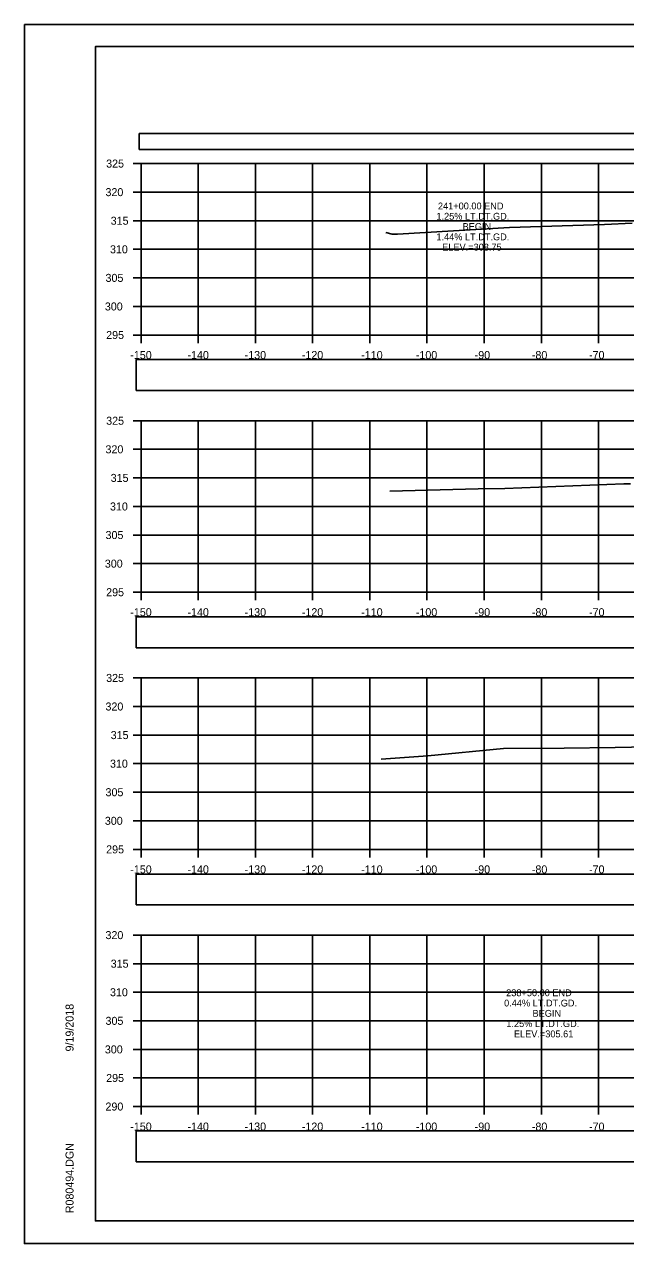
# Model space of a CAD drawing. Extents: x 1376273 to 1384221, y 378927 to 384592.
# Drawn here: x 1380387.4 to 1380492.6, y 379898.5 to 380111.8 of the extents above; entities that cross this region are included whole.
import ezdxf

# ---------------------------------------------------------------- set-up
doc = ezdxf.new("R2010")
doc.units = 0
for name, color, linetype in [('R_Axis', 7, 'Continuous'), ('R_Axis Annot', 7, 'Continuous'), ('R_Border', 7, 'Continuous'), ('R_Exist Surface', 7, 'Continuous'), ('R_Grid', 7, 'Continuous'), ('R_No Plot', 7, 'Continuous'), ('R_Xsect Elev', 7, 'Continuous')]:
    doc.layers.add(name, color=color, linetype=linetype)

msp = doc.modelspace()

# ---------------------------------------------------------------- linework, layer by layer
at = {"layer": 'R_Axis'}
for p, q in [((1380406.44, 380087.48), (1380407.84, 380087.48)), ((1380407.84, 380057.48), (1380407.84, 380087.48)), ((1380406.44, 380082.48), (1380407.84, 380082.48)), ((1380406.44, 380077.48), (1380407.84, 380077.48)), ((1380406.44, 380072.48), (1380407.84, 380072.48)), ((1380406.44, 380067.48), (1380407.84, 380067.48)), ((1380406.44, 380062.48), (1380407.84, 380062.48)), ((1380406.44, 380057.48), (1380407.84, 380057.48)), ((1380407.84, 380057.48), (1380707.84, 380057.48)), ((1380407.84, 380056.08), (1380407.84, 380057.48)), ((1380417.84, 380056.08), (1380417.84, 380057.48)), ((1380427.84, 380056.08), (1380427.84, 380057.48)), ((1380437.84, 380056.08), (1380437.84, 380057.48)), ((1380447.84, 380056.08), (1380447.84, 380057.48)), ((1380457.84, 380056.08), (1380457.84, 380057.48)), ((1380467.84, 380056.08), (1380467.84, 380057.48)), ((1380477.84, 380056.08), (1380477.84, 380057.48)), ((1380487.84, 380056.08), (1380487.84, 380057.48)), ((1380406.44, 380042.48), (1380407.84, 380042.48)), ((1380407.84, 380012.48), (1380407.84, 380042.48)), ((1380406.44, 380037.48), (1380407.84, 380037.48)), ((1380406.44, 380032.48), (1380407.84, 380032.48)), ((1380406.44, 380027.48), (1380407.84, 380027.48)), ((1380406.44, 380022.48), (1380407.84, 380022.48)), ((1380406.44, 380017.48), (1380407.84, 380017.48)), ((1380406.44, 380012.48), (1380407.84, 380012.48)), ((1380407.84, 380012.48), (1380707.84, 380012.48)), ((1380407.84, 380011.08), (1380407.84, 380012.48)), ((1380417.84, 380011.08), (1380417.84, 380012.48)), ((1380427.84, 380011.08), (1380427.84, 380012.48)), ((1380437.84, 380011.08), (1380437.84, 380012.48)), ((1380447.84, 380011.08), (1380447.84, 380012.48)), ((1380457.84, 380011.08), (1380457.84, 380012.48)), ((1380467.84, 380011.08), (1380467.84, 380012.48)), ((1380477.84, 380011.08), (1380477.84, 380012.48)), ((1380487.84, 380011.08), (1380487.84, 380012.48)), ((1380406.44, 379997.48), (1380407.84, 379997.48)), ((1380407.84, 379967.48), (1380407.84, 379997.48)), ((1380406.44, 379992.48), (1380407.84, 379992.48)), ((1380406.44, 379987.48), (1380407.84, 379987.48)), ((1380406.44, 379982.48), (1380407.84, 379982.48)), ((1380406.44, 379977.48), (1380407.84, 379977.48)), ((1380406.44, 379972.48), (1380407.84, 379972.48)), ((1380406.44, 379967.48), (1380407.84, 379967.48)), ((1380407.84, 379967.48), (1380707.84, 379967.48)), ((1380407.84, 379966.08), (1380407.84, 379967.48)), ((1380417.84, 379966.08), (1380417.84, 379967.48)), ((1380427.84, 379966.08), (1380427.84, 379967.48)), ((1380437.84, 379966.08), (1380437.84, 379967.48)), ((1380447.84, 379966.08), (1380447.84, 379967.48)), ((1380457.84, 379966.08), (1380457.84, 379967.48)), ((1380467.84, 379966.08), (1380467.84, 379967.48)), ((1380477.84, 379966.08), (1380477.84, 379967.48)), ((1380487.84, 379966.08), (1380487.84, 379967.48)), ((1380406.44, 379952.48), (1380407.84, 379952.48)), ((1380407.84, 379922.48), (1380407.84, 379952.48)), ((1380406.44, 379947.48), (1380407.84, 379947.48)), ((1380406.44, 379942.48), (1380407.84, 379942.48)), ((1380406.44, 379937.48), (1380407.84, 379937.48)), ((1380406.44, 379932.48), (1380407.84, 379932.48)), ((1380406.44, 379927.48), (1380407.84, 379927.48)), ((1380406.44, 379922.48), (1380407.84, 379922.48)), ((1380407.84, 379922.48), (1380707.84, 379922.48)), ((1380407.84, 379921.08), (1380407.84, 379922.48)), ((1380417.84, 379921.08), (1380417.84, 379922.48)), ((1380427.84, 379921.08), (1380427.84, 379922.48)), ((1380437.84, 379921.08), (1380437.84, 379922.48)), ((1380447.84, 379921.08), (1380447.84, 379922.48)), ((1380457.84, 379921.08), (1380457.84, 379922.48)), ((1380467.84, 379921.08), (1380467.84, 379922.48)), ((1380477.84, 379921.08), (1380477.84, 379922.48)), ((1380487.84, 379921.08), (1380487.84, 379922.48))]:
    msp.add_line(p, q, dxfattribs=at)
at = {"layer": 'R_Axis Annot'}
for points in [[(1380407.51, 380089.92), (1380709.31, 380089.92), (1380709.31, 380092.74), (1380407.51, 380092.74)], [(1380406.97, 380047.76), (1380708.66, 380047.76), (1380708.66, 380053.18), (1380406.97, 380053.18)], [(1380406.97, 380002.77), (1380708.66, 380002.77), (1380708.66, 380008.18), (1380406.97, 380008.18)], [(1380406.97, 379957.76), (1380708.66, 379957.76), (1380708.66, 379963.17), (1380406.97, 379963.17)], [(1380406.97, 379912.81), (1380708.66, 379912.81), (1380708.66, 379918.23), (1380406.97, 379918.23)]]:
    msp.add_lwpolyline(points, close=True, dxfattribs=at)
at = {"layer": 'R_Border'}
for p, q in [((1380399.84, 380107.94), (1380716.02, 380107.94)), ((1380399.84, 379902.48), (1380399.84, 380107.94)), ((1380399.84, 379902.48), (1380399.84, 379902.48)), ((1380716.02, 379902.48), (1380399.84, 379902.48))]:
    msp.add_line(p, q, dxfattribs=at)
at = {"layer": 'R_Exist Surface'}
for points in [[(1380450.64, 380075.41), (1380451.75, 380075.13), (1380452.66, 380075.15), (1380472.3, 380076.29), (1380488.87, 380076.84), (1380493.74, 380077.03)], [(1380451.37, 380030.18), (1380466.77, 380030.58), (1380471.44, 380030.64), (1380492.27, 380031.43), (1380493.42, 380031.47)], [(1380449.85, 379983.25), (1380458, 379983.87), (1380471.23, 379985.13), (1380481.85, 379985.17), (1380490.75, 379985.31), (1380505.03, 379985.58)]]:
    msp.add_lwpolyline(points, dxfattribs=at)
at = {"layer": 'R_Grid'}
for p, q in [((1380407.84, 380087.48), (1380707.84, 380087.48)), ((1380407.84, 380057.48), (1380407.84, 380087.48)), ((1380417.84, 380057.48), (1380417.84, 380087.48)), ((1380427.84, 380057.48), (1380427.84, 380087.48)), ((1380437.84, 380057.48), (1380437.84, 380087.48)), ((1380447.84, 380057.48), (1380447.84, 380087.48)), ((1380457.84, 380057.48), (1380457.84, 380087.48)), ((1380467.84, 380057.48), (1380467.84, 380087.48)), ((1380477.84, 380057.48), (1380477.84, 380087.48)), ((1380487.84, 380057.48), (1380487.84, 380087.48)), ((1380407.84, 380082.48), (1380707.84, 380082.48)), ((1380407.84, 380077.48), (1380707.84, 380077.48)), ((1380407.84, 380072.48), (1380707.84, 380072.48)), ((1380407.84, 380067.48), (1380707.84, 380067.48)), ((1380407.84, 380062.48), (1380707.84, 380062.48)), ((1380407.84, 380057.48), (1380707.84, 380057.48)), ((1380407.84, 380042.48), (1380707.84, 380042.48)), ((1380407.84, 380012.48), (1380407.84, 380042.48)), ((1380417.84, 380012.48), (1380417.84, 380042.48)), ((1380427.84, 380012.48), (1380427.84, 380042.48)), ((1380437.84, 380012.48), (1380437.84, 380042.48)), ((1380447.84, 380012.48), (1380447.84, 380042.48)), ((1380457.84, 380012.48), (1380457.84, 380042.48)), ((1380467.84, 380012.48), (1380467.84, 380042.48)), ((1380477.84, 380012.48), (1380477.84, 380042.48)), ((1380487.84, 380012.48), (1380487.84, 380042.48)), ((1380407.84, 380037.48), (1380707.84, 380037.48)), ((1380407.84, 380032.48), (1380707.84, 380032.48)), ((1380407.84, 380027.48), (1380707.84, 380027.48)), ((1380407.84, 380022.48), (1380707.84, 380022.48)), ((1380407.84, 380017.48), (1380707.84, 380017.48)), ((1380407.84, 380012.48), (1380707.84, 380012.48)), ((1380407.84, 379997.48), (1380707.84, 379997.48)), ((1380407.84, 379967.48), (1380407.84, 379997.48)), ((1380417.84, 379967.48), (1380417.84, 379997.48)), ((1380427.84, 379967.48), (1380427.84, 379997.48)), ((1380437.84, 379967.48), (1380437.84, 379997.48)), ((1380447.84, 379967.48), (1380447.84, 379997.48)), ((1380457.84, 379967.48), (1380457.84, 379997.48)), ((1380467.84, 379967.48), (1380467.84, 379997.48)), ((1380477.84, 379967.48), (1380477.84, 379997.48)), ((1380487.84, 379967.48), (1380487.84, 379997.48)), ((1380407.84, 379992.48), (1380707.84, 379992.48)), ((1380407.84, 379987.48), (1380707.84, 379987.48)), ((1380407.84, 379982.48), (1380707.84, 379982.48)), ((1380407.84, 379977.48), (1380707.84, 379977.48)), ((1380407.84, 379972.48), (1380707.84, 379972.48)), ((1380407.84, 379967.48), (1380707.84, 379967.48)), ((1380407.84, 379952.48), (1380707.84, 379952.48)), ((1380407.84, 379922.48), (1380407.84, 379952.48)), ((1380417.84, 379922.48), (1380417.84, 379952.48)), ((1380427.84, 379922.48), (1380427.84, 379952.48)), ((1380437.84, 379922.48), (1380437.84, 379952.48)), ((1380447.84, 379922.48), (1380447.84, 379952.48)), ((1380457.84, 379922.48), (1380457.84, 379952.48)), ((1380467.84, 379922.48), (1380467.84, 379952.48)), ((1380477.84, 379922.48), (1380477.84, 379952.48)), ((1380487.84, 379922.48), (1380487.84, 379952.48)), ((1380407.84, 379947.48), (1380707.84, 379947.48)), ((1380407.84, 379942.48), (1380707.84, 379942.48)), ((1380407.84, 379937.48), (1380707.84, 379937.48)), ((1380407.84, 379932.48), (1380707.84, 379932.48)), ((1380407.84, 379927.48), (1380707.84, 379927.48)), ((1380407.84, 379922.48), (1380707.84, 379922.48))]:
    msp.add_line(p, q, dxfattribs=at)
at = {"layer": 'R_No Plot'}
for p, q in [((1380387.44, 380111.83), (1380720.77, 380111.83)), ((1380387.44, 379898.5), (1380720.77, 379898.5))]:
    msp.add_line(p, q, dxfattribs=at)
for points in [[(1380387.43, 380111.83), (1380720.77, 380111.83), (1380720.77, 379898.5), (1380387.43, 379898.5)], [(1380633.76, 380107.94), (1380633.76, 380098.06), (1380669.49, 380098.06), (1380669.49, 380095.14), (1380692.69, 380095.14), (1380692.69, 380070.81), (1380716.02, 380070.81), (1380716.02, 379902.48), (1380399.84, 379902.48), (1380399.84, 380107.94)]]:
    msp.add_lwpolyline(points, close=True, dxfattribs=at)

# ---------------------------------------------------------------- texts
at = {"layer": 'R_Axis Annot'}
for s, p in [('325', (1380401.73, 380086.78)), ('320', (1380401.61, 380081.78)), ('315', (1380402.52, 380076.78)), ('310', (1380402.4, 380071.78)), ('305', (1380401.62, 380066.78)), ('300', (1380401.5, 380061.78)), ('295', (1380401.73, 380056.78)), ('-150', (1380405.95, 380053.28)), ('-140', (1380415.95, 380053.28)), ('-130', (1380425.95, 380053.28)), ('-120', (1380435.95, 380053.28)), ('-110', (1380446.34, 380053.28)), ('-100', (1380455.89, 380053.28)), ('-90', (1380466.18, 380053.28)), ('-80', (1380476.18, 380053.28)), ('-70', (1380486.18, 380053.28)), ('325', (1380401.73, 380041.78)), ('320', (1380401.61, 380036.78)), ('315', (1380402.52, 380031.78)), ('310', (1380402.4, 380026.78)), ('305', (1380401.62, 380021.78)), ('300', (1380401.5, 380016.78)), ('295', (1380401.73, 380011.78)), ('-150', (1380405.95, 380008.28)), ('-140', (1380415.95, 380008.28)), ('-130', (1380425.95, 380008.28)), ('-120', (1380435.95, 380008.28)), ('-110', (1380446.34, 380008.28)), ('-100', (1380455.89, 380008.28)), ('-90', (1380466.18, 380008.28)), ('-80', (1380476.18, 380008.28)), ('-70', (1380486.18, 380008.28)), ('325', (1380401.73, 379996.78)), ('320', (1380401.61, 379991.78)), ('315', (1380402.52, 379986.78)), ('310', (1380402.4, 379981.78)), ('305', (1380401.62, 379976.78)), ('300', (1380401.5, 379971.78)), ('295', (1380401.73, 379966.78)), ('-150', (1380405.95, 379963.28)), ('-140', (1380415.95, 379963.28)), ('-130', (1380425.95, 379963.28)), ('-120', (1380435.95, 379963.28)), ('-110', (1380446.34, 379963.28)), ('-100', (1380455.89, 379963.28)), ('-90', (1380466.18, 379963.28)), ('-80', (1380476.18, 379963.28)), ('-70', (1380486.18, 379963.28)), ('320', (1380401.61, 379951.78)), ('315', (1380402.52, 379946.78)), ('310', (1380402.4, 379941.78)), ('305', (1380401.62, 379936.78)), ('300', (1380401.5, 379931.78)), ('295', (1380401.73, 379926.78)), ('290', (1380401.61, 379921.78)), ('-150', (1380405.95, 379918.28)), ('-140', (1380415.95, 379918.28)), ('-130', (1380425.95, 379918.28)), ('-120', (1380435.95, 379918.28)), ('-110', (1380446.34, 379918.28)), ('-100', (1380455.89, 379918.28)), ('-90', (1380466.18, 379918.28)), ('-80', (1380476.18, 379918.28)), ('-70', (1380486.18, 379918.28))]:
    msp.add_text(s, height=1.4, dxfattribs=at).set_placement(p)
at = {"layer": 'R_Border'}
for s, p in [('9/19/2018', (1380396.03, 379932.12)), ('R080494.DGN', (1380396.03, 379903.81))]:
    msp.add_text(s, height=1.4, rotation=90, dxfattribs=at).set_placement(p)
at = {"layer": 'R_Xsect Elev'}
for s, p in [('241+00.00 END', (1380459.76, 380079.46)), ('1.25% LT.DT.GD.', (1380459.49, 380077.66)), ('BEGIN', (1380464.07, 380075.86)), ('1.44% LT.DT.GD.', (1380459.49, 380074.06)), ('ELEV.=308.75', (1380460.5, 380072.26)), ('238+50.00 END', (1380471.69, 379941.79)), ('0.44% LT.DT.GD.', (1380471.33, 379939.99)), ('BEGIN', (1380476.3, 379938.19)), ('1.25% LT.DT.GD.', (1380471.72, 379936.39)), ('ELEV.=305.61', (1380473.04, 379934.59))]:
    msp.add_text(s, height=1.2, rotation=360, dxfattribs=at).set_placement(p)

doc.saveas('drawing.dxf')
